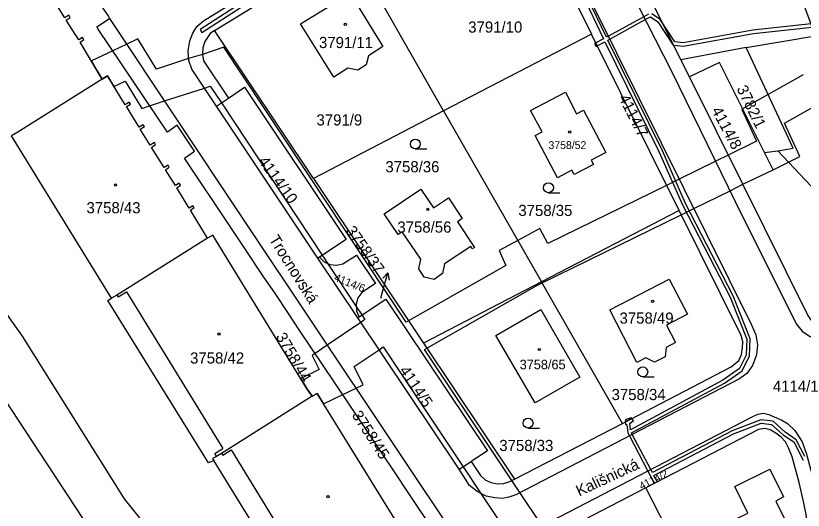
# Model space of a CAD drawing. Extents: x -869103 to -863415, y -1015889 to -1012477.
# Drawn here: x -867184.9 to -867065.2, y -1014872 to -1014796.7 of the extents above; entities that cross this region are included whole.
import ezdxf

# ---------------------------------------------------------------- set-up
doc = ezdxf.new("R2010")
doc.units = 0
for name, color, linetype in [('Hranice parcel', 7, 'Continuous'), ('Parcelní čísla', 7, 'Continuous'), ('Pop  PČ popisy', 7, 'Continuous'), ('Vnitřní kresba', 7, 'Continuous'), ('Věcná břemena k části', 7, 'Continuous'), ('Značky budov', 7, 'Continuous'), ('Značky kultur', 7, 'Continuous')]:
    doc.layers.add(name, color=color, linetype=linetype)

msp = doc.modelspace()

# ---------------------------------------------------------------- linework, layer by layer
at = {"layer": 'Hranice parcel'}
for p, q in [((-867154.64, -1014799), (-867134.07, -1014786.29)), ((-867119.83, -1014811.21), (-867134.07, -1014786.29)), ((-867139.63, -1014821.5), (-867154.64, -1014799)), ((-867097.37, -1014799.55), (-867119.83, -1014811.21)), ((-867084.04, -1014826.39), (-867097.37, -1014799.55)), ((-867073.86, -1014801.59), (-867083.77, -1014803.44)), ((-867082.47, -1014806.06), (-867083.77, -1014803.44)), ((-867074.36, -1014822.39), (-867082.47, -1014806.06)), ((-867154.35, -1014810.51), (-867152.52, -1014809.28)), ((-867138.93, -1014833.61), (-867154.35, -1014810.51)), ((-867119.83, -1014811.21), (-867139.63, -1014821.5)), ((-867119.83, -1014811.21), (-867104.94, -1014837.25)), ((-867170.31, -1014839.73), (-867185.53, -1014815.03)), ((-867071.07, -1014817.55), (-867069.03, -1014817.28)), ((-867059.64, -1014827.3), (-867069.03, -1014817.28)), ((-867139.63, -1014821.5), (-867122.89, -1014846.58)), ((-867084.04, -1014826.39), (-867104.94, -1014837.25)), ((-867138.68, -1014833.46), (-867138.93, -1014833.61)), ((-867132.89, -1014842.68), (-867138.93, -1014833.61)), ((-867104.94, -1014837.25), (-867122.89, -1014846.58)), ((-867092.66, -1014858.76), (-867104.94, -1014837.25)), ((-867132.67, -1014842.53), (-867132.89, -1014842.68)), ((-867117.46, -1014865.75), (-867132.89, -1014842.68)), ((-867122.89, -1014846.58), (-867109.08, -1014867.26)), ((-867109.08, -1014867.26), (-867092.66, -1014858.76)), ((-867117.46, -1014865.75), (-867115.63, -1014864.58)), ((-867073.25, -1014899.12), (-867089.1, -1014868.59))]:
    msp.add_line(p, q, dxfattribs=at)
for points in [[(-867095.93, -1014760.16), (-867097.7, -1014761.11), (-867099.4, -1014762.15), (-867100.85, -1014763.6), (-867101.87, -1014765.34), (-867102.38, -1014766.87), (-867102.6, -1014768.68), (-867102.41, -1014770.24), (-867101.71, -1014772.17), (-867092.75, -1014790.31), (-867085.14, -1014805.25), (-867075.49, -1014824.98), (-867066.25, -1014843.6), (-867065.35, -1014844.71), (-867064.22, -1014845.5), (-867063.01, -1014846.08), (-867061.7, -1014846.38), (-867060.61, -1014846.29), (-867057.17, -1014845.63), (-867034.35, -1014842.85), (-866982.15, -1014837.42)], [(-867083.77, -1014803.44), (-867100.22, -1014770.25), (-867100.41, -1014769.3), (-867100.27, -1014767.28), (-867099.5, -1014765.44), (-867098.2, -1014763.94), (-867094.84, -1014762.06), (-867095.93, -1014760.16)], [(-867073.86, -1014801.59), (-867063.3, -1014799.81), (-867070.34, -1014780.76), (-867058.32, -1014778.06), (-867055.94, -1014777.05), (-867053.97, -1014774.52), (-867045.76, -1014773.82), (-867020.23, -1014764.9), (-867017.54, -1014764.38)], [(-867154.35, -1014810.51), (-867158.13, -1014804.86), (-867158.58, -1014803.54), (-867158.67, -1014802.08), (-867158.4, -1014800.54), (-867157.98, -1014799.41), (-867157.33, -1014798.36), (-867156.34, -1014797.5), (-867116.26, -1014772.72)], [(-867134.07, -1014786.29), (-867114.26, -1014774.05), (-867113.38, -1014773.6), (-867112.4, -1014773.5), (-867111.43, -1014773.72), (-867110.54, -1014774.14), (-867109.81, -1014774.79), (-867109.26, -1014775.61), (-867097.37, -1014799.55)], [(-867107.24, -1014774.72), (-867073.06, -1014843.67), (-867072.35, -1014845.3), (-867072.12, -1014846.8), (-867072.26, -1014848.31), (-867072.86, -1014849.95), (-867073.74, -1014851.17), (-867074.85, -1014851.98), (-867108.83, -1014869.61), (-867109.91, -1014870), (-867110.9, -1014870.18), (-867112.05, -1014870.11), (-867113.36, -1014869.82), (-867114.73, -1014869.13), (-867115.88, -1014868.21), (-867117.46, -1014865.75)], [(-867171.75, -1014806.37), (-867172.5, -1014805.1), (-867174.61, -1014801.53), (-867175.07, -1014800.74), (-867174.52, -1014800.36), (-867174.74, -1014800.05), (-867175.29, -1014800.42), (-867177.19, -1014797.39), (-867176.59, -1014797.01), (-867176.82, -1014796.67), (-867177.4, -1014797.06), (-867179.8, -1014793.21), (-867179.15, -1014792.81), (-867179.36, -1014792.5), (-867180, -1014792.88), (-867181.79, -1014789.86), (-867181.21, -1014789.47), (-867181.47, -1014789.15), (-867182.01, -1014789.54), (-867184.39, -1014785.71), (-867183.78, -1014785.32), (-867184.02, -1014784.99), (-867184.6, -1014785.38), (-867186.3, -1014782.55)], [(-867131.61, -1014804.22), (-867132.88, -1014805.03), (-867134.37, -1014804.72), (-867136.54, -1014806.08), (-867141.57, -1014797.96), (-867134.06, -1014793.31), (-867129.09, -1014801.43), (-867131.23, -1014802.82), (-867131.61, -1014804.22)], [(-867172.6, -1014794.13), (-867170.78, -1014796.87), (-867170.6, -1014797.15)], [(-867120.81, -1014875.88), (-867125.32, -1014869.14), (-867127.22, -1014866.3), (-867129.39, -1014863.02), (-867131.12, -1014860.44), (-867136.37, -1014852.57), (-867141.67, -1014844.69), (-867143.51, -1014841.9), (-867145.4, -1014839.05), (-867147.24, -1014836.34), (-867150.13, -1014832.01), (-867152.18, -1014828.98), (-867159.21, -1014818.4), (-867157.7, -1014817.34), (-867160.35, -1014813.4), (-867161.82, -1014814.47), (-867172.35, -1014798.78), (-867172.57, -1014798.45), (-867170.6, -1014797.15)], [(-867170.6, -1014797.15), (-867150.45, -1014827.47), (-867116.66, -1014878.13), (-867091.98, -1014915.3)], [(-867154.64, -1014799), (-867155.33, -1014799.42), (-867156.15, -1014800.68), (-867156.41, -1014801.64), (-867156.49, -1014802.64), (-867156.32, -1014803.62), (-867152.52, -1014809.28)], [(-867069.03, -1014817.28), (-867066.68, -1014816.87), (-867073.86, -1014801.59)], [(-867071.07, -1014817.55), (-867077.91, -1014803.87), (-867082.47, -1014806.06)], [(-867155.71, -1014830.6), (-867158.31, -1014826.34), (-867157.74, -1014825.94), (-867157.94, -1014825.65), (-867158.52, -1014826.01), (-867160.39, -1014822.9), (-867159.84, -1014822.54), (-867160.03, -1014822.23), (-867160.59, -1014822.56), (-867162.1, -1014820.17), (-867161.54, -1014819.76), (-867161.7, -1014819.48), (-867162.3, -1014819.84), (-867164.22, -1014816.77), (-867163.63, -1014816.35), (-867163.8, -1014816.05), (-867164.43, -1014816.44), (-867165.95, -1014814.02), (-867165.31, -1014813.6), (-867165.49, -1014813.32), (-867166.11, -1014813.7), (-867168.04, -1014810.55), (-867167.44, -1014810.18), (-867167.61, -1014809.87), (-867168.26, -1014810.29), (-867170.95, -1014805.87), (-867171.75, -1014806.37)], [(-867171.75, -1014806.37), (-867184.57, -1014814.43), (-867185.53, -1014815.03)], [(-867152.52, -1014809.28), (-867150.08, -1014807.62), (-867134.63, -1014830.78), (-867138.68, -1014833.46)], [(-867099.97, -1014820.91), (-867100.32, -1014820.24), (-867102.53, -1014821.41), (-867105.89, -1014814.96), (-867104.86, -1014814.39), (-867106.61, -1014811.15), (-867101.32, -1014808.39), (-867099.61, -1014811.66), (-867098.56, -1014811.11), (-867095.19, -1014817.56), (-867097.41, -1014818.73), (-867097.05, -1014819.35), (-867099.97, -1014820.91)], [(-867074.36, -1014822.39), (-867069.74, -1014820.21), (-867071.07, -1014817.55)], [(-867031.22, -1014840.49), (-867052.55, -1014842.82), (-867058.5, -1014843.66), (-867060.47, -1014844.03), (-867062.19, -1014844.13), (-867063.08, -1014843.71), (-867063.88, -1014843.15), (-867064.45, -1014842.31), (-867074.36, -1014822.39)], [(-867115.14, -1014831.98), (-867115.47, -1014832.2), (-867115.7, -1014831.84), (-867119.71, -1014834.5), (-867120, -1014835.97), (-867121.29, -1014836.86), (-867122.79, -1014836.54), (-867123.62, -1014835.24), (-867123.31, -1014833.77), (-867126.12, -1014829.61), (-867126.75, -1014830.01), (-867128.85, -1014826.86), (-867123.3, -1014823.15), (-867121.36, -1014825.96), (-867119.11, -1014824.46), (-867116.99, -1014827.61), (-867117.72, -1014828.1), (-867115.14, -1014831.98)], [(-867092.66, -1014858.76), (-867076.1, -1014850.18), (-867074.97, -1014849.19), (-867074.53, -1014848.3), (-867074.38, -1014847.29), (-867074.37, -1014846.34), (-867074.6, -1014845.39), (-867084.04, -1014826.39)], [(-867091.5, -1014983.66), (-867101.61, -1014968.19), (-867128.27, -1014926.71), (-867154.76, -1014887.25), (-867168.33, -1014870.23), (-867183.86, -1014845.51), (-867196.32, -1014827.95)], [(-867155.71, -1014830.6), (-867167.87, -1014838.23), (-867169.5, -1014839.26), (-867170.31, -1014839.73)], [(-867139.82, -1014854.6), (-867140.55, -1014853.54), (-867154.94, -1014830.14), (-867155.71, -1014830.6)], [(-867138.68, -1014833.46), (-867138.01, -1014834.19), (-867137.12, -1014834.61), (-867136.14, -1014834.7), (-867135.17, -1014834.48), (-867133.06, -1014833.15), (-867130.2, -1014837.46), (-867132.25, -1014838.86), (-867132.85, -1014839.66), (-867133.13, -1014840.62), (-867133.07, -1014841.63), (-867132.67, -1014842.53)], [(-867082.76, -1014842.16), (-867085.96, -1014843.81), (-867084.57, -1014846.48), (-867085.98, -1014847.2), (-867086.13, -1014848.65), (-867087.77, -1014849.45), (-867089.07, -1014848.79), (-867090.45, -1014849.51), (-867094.58, -1014841.51), (-867085.53, -1014836.83), (-867082.76, -1014842.16)], [(-867154.77, -1014864.41), (-867155.55, -1014864.78), (-867170.88, -1014840.05), (-867170.31, -1014839.73)], [(-867132.67, -1014842.53), (-867128.6, -1014839.85), (-867113.18, -1014862.92), (-867115.63, -1014864.58)], [(-867111.87, -1014845.37), (-867105.05, -1014841.43), (-867099.14, -1014851.71), (-867105.94, -1014855.64), (-867111.87, -1014845.37)], [(-867139.82, -1014854.6), (-867151.28, -1014861.87), (-867153.59, -1014863.33), (-867154.36, -1014863.8), (-867154.99, -1014864.11), (-867154.77, -1014864.41)], [(-867123.82, -1014878.93), (-867139.06, -1014854.22), (-867139.82, -1014854.6)], [(-867106.86, -1014885.3), (-867108.46, -1014882.93), (-867109.14, -1014880.58), (-867108.97, -1014878.75), (-867108.32, -1014877.06), (-867107.15, -1014875.66), (-867106.1, -1014874.99), (-867072.93, -1014857.78), (-867072.05, -1014857.37), (-867071.21, -1014857.19), (-867070.4, -1014857.43), (-867069.59, -1014857.74), (-867068.42, -1014858.25), (-867067.58, -1014858.79), (-867066.43, -1014859.83), (-867065.35, -1014861.56), (-867064.65, -1014863.47), (-867063.34, -1014868.3), (-867062.74, -1014871.22), (-867062.29, -1014874.19), (-867061.24, -1014883.64), (-867061.38, -1014885.65), (-867058.38, -1014909.1)], [(-867061.57, -1014897.59), (-867061.98, -1014894.41), (-867063.47, -1014883.52), (-867064.45, -1014874.58), (-867064.73, -1014872.6), (-867065.1, -1014870.64), (-867065.77, -1014867.75), (-867066.85, -1014863.87), (-867067.39, -1014862.46), (-867067.86, -1014861.59), (-867068.53, -1014860.84), (-867069.32, -1014860.23), (-867070.2, -1014859.74), (-867071.02, -1014859.52), (-867071.98, -1014859.71), (-867089.1, -1014868.59)], [(-867139.08, -1014888.43), (-867139.71, -1014888.84), (-867154.77, -1014864.41)], [(-867115.63, -1014864.58), (-867114.25, -1014866.69), (-867113.53, -1014867.35), (-867112.63, -1014867.77), (-867111.66, -1014867.97), (-867110.69, -1014867.92), (-867109.75, -1014867.61), (-867109.08, -1014867.26)], [(-867071.19, -1014880.48), (-867071.53, -1014879.81), (-867073.77, -1014880.93), (-867077.11, -1014874.16), (-867073.57, -1014872.41), (-867075.56, -1014868.35), (-867070.24, -1014865.75), (-867068.16, -1014869.96), (-867069.31, -1014870.58), (-867066.08, -1014877.15), (-867068.3, -1014878.26), (-867067.99, -1014878.92), (-867071.19, -1014880.48)], [(-867089.1, -1014868.59), (-867105.02, -1014876.84), (-867105.81, -1014877.44), (-867106.44, -1014878.21), (-867106.67, -1014878.83)]]:
    msp.add_lwpolyline(points, dxfattribs=at)
at = {"layer": 'Pop  PČ popisy'}
for p, q in [((-867129.13, -1014838.74), (-867128.3, -1014835.85)), ((-867128.3, -1014835.85), (-867129.06, -1014836.68)), ((-867128.3, -1014835.85), (-867128.1, -1014836.96)), ((-867129.4, -1014839.69), (-867129.13, -1014838.74))]:
    msp.add_line(p, q, dxfattribs=at)
at = {"layer": 'Vnitřní kresba'}
for p, q in [((-867169.5, -1014839.26), (-867169.32, -1014839.52)), ((-867169.32, -1014839.52), (-867168.02, -1014838.75)), ((-867168.02, -1014838.75), (-867153.37, -1014862.57)), ((-867162.38, -1014891.93), (-867189.99, -1014849.85)), ((-867154.63, -1014863.35), (-867153.37, -1014862.57)), ((-867154.36, -1014863.8), (-867154.63, -1014863.35)), ((-867153.59, -1014863.33), (-867153.42, -1014863.58)), ((-867153.42, -1014863.58), (-867152.14, -1014862.8)), ((-867152.14, -1014862.8), (-867137.34, -1014886.85))]:
    msp.add_line(p, q, dxfattribs=at)
at = {"layer": 'Věcná břemena k části'}
for points in [[(-867141.35, -1014788.78), (-867156.86, -1014798.85), (-867156.58, -1014799.27), (-867141.34, -1014789.38)], [(-867100.87, -1014789.06), (-867095.53, -1014800.24), (-867096.71, -1014800.87), (-867096.49, -1014801.32), (-867095.31, -1014800.69), (-867087.04, -1014817.51), (-867083.5, -1014825.52), (-867076.27, -1014839.54), (-867073.72, -1014845.97), (-867073.82, -1014848.37), (-867074.83, -1014850.41), (-867077.41, -1014852.2), (-867091.4, -1014859.73), (-867091.51, -1014858.76), (-867090.96, -1014858.34), (-867091.21, -1014858.01), (-867092.22, -1014858.53), (-867092.2, -1014858.92), (-867092, -1014858.91), (-867091.84, -1014860.2), (-867091.59, -1014860.67), (-867088.8, -1014866.01), (-867088.43, -1014866.71), (-867087.76, -1014867.84), (-867087.32, -1014867.58), (-867087.86, -1014866.69), (-867075.78, -1014860.33), (-867071.55, -1014858.74), (-867069.98, -1014858.91), (-867068.19, -1014860.51), (-867066.61, -1014861.59), (-867065.16, -1014864.36)], [(-867088.69, -1014796.5), (-867089.4, -1014796.89), (-867094.79, -1014799.84), (-867095.09, -1014800), (-867100.43, -1014788.84)], [(-867064.9, -1014863.78), (-867066.23, -1014861.25), (-867067.89, -1014860.11), (-867069.76, -1014858.43), (-867071.61, -1014858.23), (-867075.98, -1014859.87), (-867088.1, -1014866.25), (-867088.35, -1014865.78), (-867091.15, -1014860.44), (-867091.26, -1014860.22), (-867077.15, -1014852.62), (-867074.43, -1014850.75), (-867073.32, -1014848.49), (-867073.22, -1014845.89), (-867075.81, -1014839.34), (-867083.04, -1014825.3), (-867086.58, -1014817.29), (-867094.87, -1014800.45), (-867094.57, -1014800.28), (-867089.17, -1014797.33), (-867088.37, -1014796.89), (-867087.28, -1014797.66), (-867084.94, -1014801.2), (-867084.88, -1014801.21), (-867083.4, -1014801.36), (-867072.73, -1014799.46), (-867063.79, -1014798.47)], [(-867063.97, -1014797.99), (-867072.81, -1014798.96), (-867083.42, -1014800.86), (-867084.66, -1014800.72), (-867086.92, -1014797.3), (-867088.16, -1014796.43)], [(-867166.31, -1014800.24), (-867168.01, -1014801.05), (-867170.14, -1014802.07), (-867173.38, -1014803.61), (-867172.5, -1014805.1), (-867171.75, -1014806.37), (-867170.95, -1014805.87)], [(-867065.15, -1014805.71), (-867070.5, -1014808.73), (-867074.38, -1014810.92), (-867074.5, -1014810.99), (-867072.26, -1014815.83), (-867076.57, -1014817.95), (-867078.47, -1014818.88), (-867084, -1014821.6), (-867085.95, -1014822.55), (-867103.97, -1014831.4), (-867105.22, -1014829.1), (-867108.55, -1014830.93), (-867111.39, -1014832.48), (-867110.38, -1014834.73), (-867125.16, -1014843.17), (-867125.51, -1014843.37), (-867153.24, -1014801.51), (-867156.49, -1014802.64), (-867158.6, -1014803.26), (-867163.5, -1014804.86), (-867166.31, -1014800.24)], [(-867170.95, -1014805.87), (-867169.95, -1014807.51), (-867168.23, -1014806.7), (-867165.71, -1014810.84), (-867164.52, -1014810.45), (-867162.25, -1014809.71), (-867156.2, -1014807.74), (-867155.3, -1014807.45), (-867153.61, -1014810.01), (-867138.27, -1014833.19), (-867137.42, -1014834.47), (-867133.11, -1014840.99), (-867132.26, -1014842.26), (-867131.79, -1014842.98), (-867132.41, -1014843.4), (-867137.52, -1014846.85), (-867139.37, -1014848.11), (-867139.82, -1014848.41), (-867138.76, -1014850.58), (-867141.54, -1014851.93), (-867140.55, -1014853.54), (-867139.82, -1014854.6), (-867139.06, -1014854.22), (-867138.08, -1014855.81), (-867135.16, -1014854.39), (-867133.15, -1014853.41), (-867132.06, -1014852.88), (-867133.42, -1014850.11), (-867129.63, -1014847.55), (-867129, -1014847.12), (-867116.86, -1014865.37), (-867114.17, -1014869.41), (-867109, -1014877.18)], [(-867104.86, -1014874.35), (-867108.23, -1014869.3), (-867109.45, -1014867.46), (-867122.72, -1014847.53), (-867122.38, -1014847.34), (-867105.68, -1014837.8), (-867104.86, -1014837.4), (-867083.72, -1014827.03), (-867081.78, -1014826.08), (-867076.28, -1014823.37), (-867074.36, -1014822.39), (-867069.74, -1014820.21), (-867067.39, -1014819.03), (-867065.67, -1014818.17), (-867068.02, -1014813.07), (-867063.61, -1014810.59)]]:
    msp.add_lwpolyline(points, dxfattribs=at)
for points in [[(-867096.71, -1014800.87), (-867096.89, -1014800.97), (-867096.65, -1014801.41), (-867096.49, -1014801.32)], [(-867092.22, -1014858.42), (-867092.22, -1014858.53), (-867091.21, -1014858.01), (-867091.26, -1014857.94), (-867092.11, -1014858.17)]]:
    msp.add_lwpolyline(points, close=True, dxfattribs=at)
at = {"layer": 'Značky budov'}
for centre in [(-867134.78, -1014798.05), (-867100.67, -1014814.42), (-867169.71, -1014822.5), (-867122.23, -1014826.19), (-867088.07, -1014840.2), (-867153.97, -1014845.16), (-867105.29, -1014847.52), (-867137.41, -1014869.93)]:
    msp.add_circle(centre, 0.175, dxfattribs=at)
at = {"layer": 'Značky kultur'}
for p, q in [((-867124.14, -1014817.01), (-867122.39, -1014817.01)), ((-867103.89, -1014823.66), (-867102.14, -1014823.66)), ((-867089.56, -1014851.67), (-867087.81, -1014851.67)), ((-867106.99, -1014859.47), (-867105.24, -1014859.47))]:
    msp.add_line(p, q, dxfattribs=at)
for centre in [(-867124.14, -1014816.26), (-867103.89, -1014822.91), (-867089.56, -1014850.92), (-867106.99, -1014858.72)]:
    msp.add_circle(centre, 0.75, dxfattribs=at)

# ---------------------------------------------------------------- texts
at = {"layer": 'Parcelní čísla'}
for s, height, p in [('3791/10', 1.7, (-867116.09, -1014799.31)), ('3791/11', 1.7, (-867138.78, -1014801.66)), ('3791/9', 1.7, (-867139.16, -1014813.44)), ('3758/52', 1.19, (-867103.89, -1014817.02)), ('3758/36', 1.7, (-867128.68, -1014820.56)), ('3758/43', 1.7, (-867174.12, -1014826.8)), ('3758/35', 1.7, (-867108.47, -1014827.21)), ('3758/56', 1.7, (-867126.86, -1014829.74)), ('3758/49', 1.7, (-867093.09, -1014843.59)), ('3758/42', 1.7, (-867158.37, -1014849.66)), ('3758/65', 1.444, (-867108.27, -1014850.53)), ('4114/1', 1.7, (-867069.78, -1014853.96)), ('3758/34', 1.7, (-867094.3, -1014855.22)), ('3758/33', 1.7, (-867111.37, -1014862.97))]:
    msp.add_text(s, height=height, dxfattribs=at).set_placement(p)
for s, height, rotation, p in [('3782/1', 1.7, 296, (-867075.33, -1014807.82)), ('4114/7', 1.7, 297, (-867093.29, -1014809.22)), ('4114/8', 1.7, 298, (-867079.16, -1014811.12)), ('4114/10', 1.7, 306, (-867148.09, -1014818.88)), ('3758/37', 1.7, 305, (-867134.81, -1014829.43)), ('4114/6', 1.19, 338, (-867136.58, -1014837.02)), ('3758/44', 1.7, 300, (-867145.4, -1014845.56)), ('4114/5', 1.7, 304, (-867126.65, -1014850.72)), ('3758/45', 1.7, 303, (-867133.85, -1014857.5)), ('4114/2', 1.139, 27, (-867089.74, -1014868.88))]:
    msp.add_text(s, height=height, rotation=rotation, dxfattribs=at).set_placement(p)
at = {"layer": 'Pop  PČ popisy'}
for s, rotation, p in [('Trocnovská', 302, (-867146.44, -1014830.75)), ('Kališnická', 25, (-867099.22, -1014869.91))]:
    msp.add_text(s, height=1.7, rotation=rotation, dxfattribs=at).set_placement(p)

doc.saveas('drawing.dxf')
